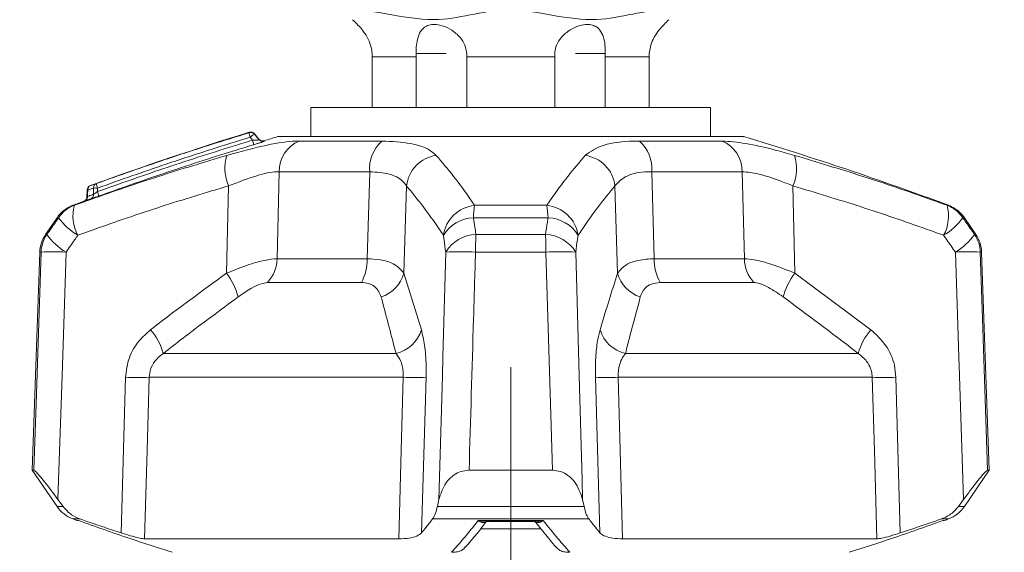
# Model space of a CAD drawing. Header units: millimetres. Extents: x 0 to 1118, y 0 to 864.
# Tile 434 of 512: x 789 to 803, y 370 to 378. Entities that reach past the tile are written whole.
import ezdxf

# ---------------------------------------------------------------- set-up
doc = ezdxf.new("R2010")
doc.units = ezdxf.units.MM
doc.styles.add('SLDTEXTSTYLE0', font='TXT', dxfattribs={"width": 0.605})
doc.dimstyles.new('SLDDIMSTYLE3', dxfattribs={"dimtxt": 3.175, "dimasz": 3.302, "dimexe": 0, "dimexo": 0.0625, "dimgap": 0.79375, "dimtad": 0, "dimtih": 1, "dimtoh": 1, "dimdec": 1, "dimlfac": 4, "dimrnd": 1e-09, "dimzin": 12, "dimdsep": 46, "dimtxsty": 'SLDTEXTSTYLE0', "dimsah": 1, "dimcen": 0.09, "dimadec": 0, "dimazin": 3, "dimtfac": 1, "dimtofl": 0, "dimtmove": 0, "dimatfit": 3, "dimfxl": 1, "dimfrac": 2, "dimtolj": 1, "dimtzin": 12, "dimarcsym": 0})
doc.dimstyles.new('SLDDIMSTYLE9', dxfattribs={"dimtxt": 3.175, "dimasz": 3.302, "dimexe": 0, "dimexo": 0.0625, "dimgap": 0.79375, "dimtad": 0, "dimlfac": 4, "dimrnd": 1e-09, "dimzin": 12, "dimdsep": 46, "dimtxsty": 'SLDTEXTSTYLE0', "dimsah": 1, "dimcen": 0.09, "dimadec": 0, "dimazin": 3, "dimtfac": 1, "dimtofl": 0, "dimtmove": 0, "dimatfit": 3, "dimfxl": 1, "dimfrac": 2, "dimtolj": 1, "dimtzin": 12, "dimarcsym": 0})

# ---------------------------------------------------------------- blocks, each defined once
blk = doc.blocks.new('_D_19')
at = {"color": 7, "linetype": 'Continuous', "lineweight": 0}
for p, q in [((716.762, 401.364), (716.762, 352.295)), ((796.035, 372.505), (796.035, 352.295)), ((716.762, 353.895), (754.097, 353.895)), ((796.035, 353.895), (757.007, 353.895))]:
    blk.add_line(p, q, dxfattribs=at)
for points in [[(716.762, 353.895), (720.064, 353.387), (720.064, 354.403)], [(796.035, 353.895), (792.733, 354.403), (792.733, 353.387)]]:
    blk.add_solid(points, dxfattribs=at)
at = {"color": 7, "linetype": 'Continuous', "lineweight": 0, "insert": (754.097, 355.552), "char_height": 3.175, "attachment_point": 1, "style": 'SLDTEXTSTYLE0'}
blk.add_mtext('A', dxfattribs=at)
blk = doc.blocks.new('_D_20')
at = {"color": 7, "linetype": 'Continuous', "lineweight": 0}
for p, q in [((766.16, 388.808), (766.16, 364.031)), ((796.035, 372.505), (796.035, 364.031)), ((766.16, 365.631), (775.64, 365.631)), ((796.035, 365.631), (786.554, 365.631))]:
    blk.add_line(p, q, dxfattribs=at)
for points in [[(766.16, 365.631), (769.462, 365.123), (769.462, 366.139)], [(796.035, 365.631), (792.733, 366.139), (792.733, 365.123)]]:
    blk.add_solid(points, dxfattribs=at)
at = {"color": 7, "linetype": 'Continuous', "lineweight": 0, "insert": (775.64, 367.288), "char_height": 3.175, "attachment_point": 1, "style": 'SLDTEXTSTYLE0'}
blk.add_mtext('119.5', dxfattribs=at)
blk = doc.blocks.new('_D_21')
at = {"color": 7, "linetype": 'Continuous', "lineweight": 0}
for p, q in [((999.66, 390.433), (999.66, 352.596)), ((796.035, 372.505), (796.035, 352.596)), ((796.035, 354.196), (892.39, 354.196)), ((999.66, 354.196), (903.304, 354.196))]:
    blk.add_line(p, q, dxfattribs=at)
for points in [[(796.035, 354.196), (799.337, 353.688), (799.337, 354.704)], [(999.66, 354.196), (996.358, 354.704), (996.358, 353.688)]]:
    blk.add_solid(points, dxfattribs=at)
at = {"color": 7, "linetype": 'Continuous', "lineweight": 0, "insert": (892.39, 355.852), "char_height": 3.175, "attachment_point": 1, "style": 'SLDTEXTSTYLE0'}
blk.add_mtext('814.5', dxfattribs=at)

msp = doc.modelspace()

# ---------------------------------------------------------------- linework, layer by layer
at = {"color": 7, "linetype": 'Continuous', "lineweight": 15}
for p, q in [((793.9554, 377.17), (793.9554, 376.4083)), ((794.6162, 377.17), (794.6153, 377.2208)), ((794.6162, 376.4083), (794.6162, 377.17)), ((795.3731, 377.2208), (795.374, 377.17)), ((795.374, 377.17), (795.374, 376.4083)), ((796.6957, 377.17), (796.6966, 377.2208)), ((796.6957, 376.4083), (796.6957, 377.17)), ((797.4543, 377.2208), (797.4535, 377.17)), ((797.4535, 377.17), (797.4535, 376.4083)), ((798.1143, 376.4083), (798.1143, 377.17)), ((793.0348, 376.4083), (793.0348, 375.9708)), ((793.0348, 376.4083), (799.0348, 376.4083)), ((799.0348, 375.9708), (799.0348, 376.4083)), ((792.2534, 375.9326), (792.1853, 376.0137)), ((792.5348, 375.9708), (799.5348, 375.9708)), ((789.6745, 375.1676), (789.6705, 375.066)), ((789.2218, 374.7521), (789.049, 374.4999)), ((803.0206, 374.4999), (802.8478, 374.7521)), ((788.9618, 374.2348), (788.8473, 370.9554)), ((803.2223, 370.9554), (803.1078, 374.2348)), ((788.8473, 370.9554), (789.2218, 370.4088)), ((788.8473, 370.9554), (788.8746, 370.9554)), ((795.409, 370.9554), (796.6606, 370.9554)), ((802.8478, 370.4088), (803.2223, 370.9554)), ((803.195, 370.9554), (803.2223, 370.9554)), ((789.2345, 370.5144), (789.3116, 370.4088)), ((794.9327, 370.4088), (794.9561, 370.5144)), ((797.1135, 370.5144), (797.137, 370.4088)), ((802.7581, 370.4088), (802.8352, 370.5144)), ((795.7074, 370.1839), (796.4067, 370.1839)), ((796.3854, 370.2003), (796.7129, 369.7994)), ((796.4883, 370.0765), (795.5757, 370.0765)), ((790.5358, 369.9238), (794.3547, 369.9238)), ((797.715, 369.9238), (801.5339, 369.9238))]:
    msp.add_line(p, q, dxfattribs=at)
at = {"color": 9, "linetype": 'Continuous', "lineweight": 0}
for p, q in [((794.6162, 377.17), (793.9554, 377.17)), ((794.6153, 377.2208), (795.0634, 377.2208)), ((796.6957, 377.17), (795.374, 377.17)), ((797.4543, 377.2208), (797.0062, 377.2208)), ((798.1143, 377.17), (797.4535, 377.17)), ((792.1569, 375.9167), (792.12, 375.9608)), ((792.1859, 376.0129), (792.1857, 376.0064)), ((792.8597, 375.9048), (794.1005, 375.9048)), ((797.9692, 375.9048), (799.21, 375.9048)), ((792.5575, 375.4441), (792.5259, 374.1355)), ((793.9164, 375.4441), (792.5575, 375.4441)), ((793.8804, 374.1355), (793.9164, 375.4441)), ((798.1533, 375.4441), (798.1892, 374.1355)), ((799.5121, 375.4441), (798.1533, 375.4441)), ((799.5437, 374.1355), (799.5121, 375.4441)), ((791.7668, 373.9181), (791.7962, 375.2306)), ((794.47, 375.2306), (794.4303, 373.9181)), ((797.6394, 373.9181), (797.5996, 375.2306)), ((800.2734, 375.2306), (800.3028, 373.9181)), ((789.6745, 375.1676), (789.6822, 375.1673)), ((789.4598, 374.9381), (789.4822, 374.9381)), ((795.493, 374.9381), (796.5766, 374.9381)), ((802.5875, 374.9381), (802.6098, 374.9381)), ((789.245, 374.7521), (789.2218, 374.7521)), ((796.5962, 374.7521), (795.4734, 374.7521)), ((802.8478, 374.7521), (802.8247, 374.7521)), ((789.049, 374.4999), (789.0686, 374.4999)), ((795.5124, 374.4999), (796.5572, 374.4999)), ((803.0011, 374.4999), (803.0206, 374.4999)), ((788.9817, 374.2348), (788.9618, 374.2348)), ((796.5637, 374.2348), (795.5059, 374.2348)), ((803.1078, 374.2348), (803.088, 374.2348)), ((792.5259, 374.1355), (793.8804, 374.1355)), ((798.1892, 374.1355), (799.5437, 374.1355)), ((794.4303, 373.9181), (794.6923, 373.0674)), ((800.3028, 373.9181), (801.4443, 373.0674)), ((793.7921, 373.7781), (792.3821, 373.7781)), ((799.6876, 373.7781), (798.2776, 373.7781)), ((790.8154, 372.71), (794.312, 372.71)), ((797.7576, 372.71), (801.2542, 372.71)), ((790.1844, 370.0133), (790.2493, 372.3526)), ((794.4213, 372.3526), (790.6043, 372.3526)), ((794.763, 372.3526), (794.6953, 370.0133)), ((797.3743, 370.0133), (797.3067, 372.3526)), ((801.4654, 372.3526), (797.6484, 372.3526)), ((801.8204, 372.3526), (801.8853, 370.0133)), ((789.2218, 370.4088), (789.3116, 370.4088)), ((794.9327, 370.4088), (797.137, 370.4088)), ((802.7581, 370.4088), (802.8478, 370.4088)), ((789.5654, 370.2228), (789.4598, 370.2228)), ((789.5226, 370.1995), (789.5409, 370.1995)), ((797.2085, 370.2228), (794.8611, 370.2228)), ((795.547, 370.1995), (796.5227, 370.1995)), ((802.6098, 370.2228), (802.5042, 370.2228)), ((802.5288, 370.1995), (802.5471, 370.1995))]:
    msp.add_line(p, q, dxfattribs=at)
at = {"color": 9, "linetype": 'Continuous', "lineweight": 0, "flags": 128}
for points in [[(792.1857, 376.0064), (792.2256, 375.9588), (792.253, 375.926)], [(789.7678, 375.1025), (789.769, 375.1559), (789.77, 375.1983)], [(789.8288, 375.1983), (789.8278, 375.1559), (789.8276, 375.1444)], [(789.6822, 375.1673), (789.6801, 375.1127), (789.6785, 375.0714)], [(788.8746, 370.9554), (788.9071, 371.9545), (788.9817, 374.2348)], [(789.3564, 374.2348), (789.2953, 372.3746), (789.2439, 370.8044), (789.2345, 370.5144)], [(794.9561, 370.5144), (795.0077, 372.3746), (795.0155, 372.6595), (795.0591, 374.2348)], [(796.6606, 370.9554), (796.6311, 371.9545), (796.5637, 374.2348)], [(797.0106, 374.2348), (797.062, 372.3746), (797.1055, 370.8044), (797.1135, 370.5144)], [(802.8352, 370.5144), (802.7744, 372.3746), (802.7651, 372.6595), (802.7133, 374.2348)], [(803.088, 374.2348), (803.1207, 373.2357), (803.195, 370.9554)], [(790.6043, 372.3526), (790.5732, 371.2517), (790.5358, 369.9238)], [(794.3547, 369.9238), (794.3911, 371.2517), (794.4213, 372.3526)], [(797.6484, 372.3526), (797.6786, 371.2517), (797.715, 369.9238)], [(801.5339, 369.9238), (801.4965, 371.2517), (801.4654, 372.3526)]]:
    msp.add_lwpolyline(points, dxfattribs=at)
at = {"color": 7, "linetype": 'Continuous', "lineweight": 15}
for centre, radius, start, end in [((793.1598, 377.17), 0.75, 40.29652, 48.21724), ((798.9098, 377.17), 0.75, 131.75901, 139.71065), ((806.9074, 328.0811), 50.1875, 107.15255, 110.02267), ((792.1285, 375.9647), 0.075, 40.00698, 107.17461), ((792.3104, 375.9742), 0.075, 220.04995, 286.85746), ((792.3104, 375.9813), 0.075, 220.80909, 286.73916), ((806.9074, 328.0811), 50, 106.70547, 106.94855), ((785.1622, 328.0811), 50, 69.57678, 73.29453), ((789.7494, 375.1647), 0.075, 110.02252, 177.77044), ((789.5956, 375.0683), 0.075, 289.8125, 358.27706), ((789.6343, 374.4695), 0.5, 110.42322, 145.58702), ((806.9074, 328.0811), 50, 110.22349, 110.42322), ((802.4353, 374.4695), 0.5, 34.41298, 69.57678), ((789.4615, 374.2173), 0.5, 145.58702, 178), ((802.6081, 374.2173), 0.5, 2, 34.41298), ((789.6343, 370.6914), 0.5, 214.41298, 249.57678), ((802.4353, 370.6914), 0.5, 290.42322, 325.58702), ((806.9074, 417.0798), 50, 249.57678, 249.65351), ((785.1622, 417.0798), 50, 290.34649, 290.42322)]:
    msp.add_arc(centre, radius, start, end, dxfattribs=at)
at = {"color": 9, "linetype": 'Continuous', "lineweight": 0}
for centre, radius, start, end in [((792.1283, 375.9582), 0.075, 40.04438, 107.08029), ((792.3056, 376.0338), 0.1994, 181.12143, 201.46039), ((792.279, 375.8019), 0.2248, 114.52563, 135.01225), ((791.9662, 375.843), 0.2045, 1.31801, 21.13531), ((793.0511, 375.4498), 0.4936, 112.82227, 180.67257), ((794.4721, 375.4892), 0.5576, 131.80449, 184.64605), ((797.5975, 375.4892), 0.5576, 355.35562, 48.19384), ((799.0185, 375.4498), 0.4937, 359.33022, 67.17494), ((792.399, 375.4916), 0.6569, 162.49002, 203.41151), ((794.9917, 375.1697), 0.5252, 98.36589, 173.33569), ((797.078, 375.1697), 0.5252, 6.66382, 81.6346), ((799.6706, 375.4916), 0.6569, 336.58971, 17.50876), ((789.7492, 375.1729), 0.0673, 112.26352, 184.77103), ((789.8375, 375.2035), 0.0678, 112.4519, 184.46087), ((789.7994, 374.0572), 1.1415, 88.52354, 91.47646), ((790.0029, 375.2783), 0.1916, 183.64217, 204.69941), ((789.6113, 375.0659), 0.0674, 292.55546, 4.68969), ((789.7001, 375.0973), 0.0679, 292.72575, 4.39704), ((789.6499, 375.0633), 0.1953, 3.8724, 24.52542), ((789.6568, 374.4711), 0.4985, 110.50271, 145.69577), ((790.063, 374.7744), 0.6034, 164.26447, 208.45216), ((795.5474, 374.4113), 0.5295, 95.88805, 171.78942), ((796.8292, 374.7031), 1.3567, 170.02662, 177.93147), ((795.2383, 374.703), 1.3588, 2.07246, 9.96491), ((796.5223, 374.4113), 0.5296, 8.21251, 84.11001), ((802.0067, 374.7745), 0.6034, 331.54757, 15.73486), ((802.4128, 374.4711), 0.4985, 34.30398, 69.49666), ((790.0267, 375.3113), 0.9611, 215.57728, 239.05515), ((795.4958, 374.1994), 0.5531, 92.3136, 148.67839), ((796.5739, 374.1994), 0.5531, 31.32361, 87.68523), ((802.0431, 375.3112), 0.961, 300.94309, 324.42448), ((789.4823, 374.2174), 0.5009, 145.66997, 178.01313), ((789.8417, 375.0503), 0.949, 215.44862, 239.24378), ((795.5326, 373.9453), 0.555, 92.08137, 148.56011), ((801.0842, 374.2302), 5.5783, 177.22931, 179.95353), ((790.9618, 374.2297), 5.602, 0.05222, 2.76495), ((796.5371, 373.9453), 0.555, 31.44196, 87.91656), ((802.2281, 375.0502), 0.9489, 300.7552, 324.55313), ((802.5874, 374.2174), 0.5009, 1.98811, 34.33025), ((789.169, 370.4866), 3.7529, 87.13826, 92.86174), ((795.2825, 368.524), 5.7151, 87.75972, 92.24028), ((796.7872, 368.5238), 5.7153, 87.75979, 92.24021), ((802.9006, 370.4865), 3.753, 87.13831, 92.86169), ((791.9879, 374.1444), 0.5381, 317.09641, 359.05264), ((793.1343, 374.1303), 0.7461, 331.83351, 0.40166), ((798.9354, 374.1303), 0.7462, 179.60011, 208.16472), ((800.0817, 374.1444), 0.5381, 180.94941, 222.90359), ((790.9398, 373.2926), 1.037, 14.98654, 37.10408), ((793.934, 374.0507), 0.5137, 287.48754, 345.04768), ((798.1357, 374.0507), 0.5137, 194.95313, 252.51166), ((801.13, 373.2925), 1.0371, 142.89733, 165.01204), ((789.9171, 372.4615), 0.9321, 15.46182, 40.54445), ((794.1938, 373.2168), 0.5204, 283.12582, 343.31665), ((797.8758, 373.2168), 0.5204, 196.68104, 256.87537), ((802.1526, 372.4615), 0.9321, 139.45555, 164.53818), ((790.4268, 378.0093), 5.6595, 268.20276, 271.79724), ((794.5921, 377.5457), 5.1959, 268.11546, 271.88454), ((797.4775, 377.5457), 5.1959, 268.11543, 271.88457), ((801.6429, 378.0093), 5.6594, 268.20276, 271.79724)]:
    msp.add_arc(centre, radius, start, end, dxfattribs=at)
at = {"color": 7, "linetype": 'Continuous', "lineweight": 15}
for points, knots in [([(793.6592, 377.9083), (793.873, 377.869), (794.3002, 377.7904), (794.9169, 377.6941), (795.4931, 377.818), (795.8541, 377.8782), (796.0348, 377.9083)], [0, 0, 0, 0, 0.2716262, 0.5426877, 0.7711111, 1, 1, 1, 1]), ([(796.0348, 377.9083), (796.2486, 377.869), (796.6758, 377.7904), (797.2926, 377.6941), (797.8687, 377.818), (798.2297, 377.8782), (798.4104, 377.9083)], [0, 0, 0, 0, 0.2716245, 0.5426876, 0.7711106, 1, 1, 1, 1]), ([(793.7325, 377.655), (793.7323, 377.6552), (793.7319, 377.6557), (793.7656, 377.6226), (793.8258, 377.5543), (793.8945, 377.4461), (793.9404, 377.3287), (793.9498, 377.2521), (793.9536, 377.2208)], [0, 0, 0, 0, 0.0967233, 0.2384081, 0.4574912, 0.6823969, 0.8700161, 1, 1, 1, 1]), ([(794.6153, 377.2208), (794.6152, 377.254), (794.6149, 377.329), (794.6334, 377.4477), (794.6761, 377.5593), (794.7488, 377.632), (794.8443, 377.6611), (794.9422, 377.6573), (795.0601, 377.6236), (795.1867, 377.5539), (795.2963, 377.4462), (795.3604, 377.3287), (795.3694, 377.2521), (795.3731, 377.2208)], [0, 0, 0, 0, 0.0688377, 0.1556091, 0.2749191, 0.395619, 0.4717762, 0.5482934, 0.6191427, 0.7287058, 0.8411756, 0.9349994, 1, 1, 1, 1]), ([(796.6966, 377.2208), (796.7006, 377.254), (796.7098, 377.329), (796.7745, 377.4477), (796.8882, 377.5593), (797.0271, 377.632), (797.153, 377.6611), (797.2468, 377.6573), (797.3304, 377.6236), (797.3954, 377.5539), (797.4367, 377.4462), (797.4549, 377.3287), (797.4545, 377.2521), (797.4543, 377.2208)], [0, 0, 0, 0, 0.0688384, 0.155611, 0.2749184, 0.3956173, 0.4717802, 0.548292, 0.6191434, 0.7287035, 0.8411754, 0.9349991, 1, 1, 1, 1]), ([(798.1161, 377.2208), (798.1202, 377.254), (798.1297, 377.329), (798.1758, 377.4476), (798.2475, 377.5599), (798.3112, 377.6301), (798.3414, 377.6591), (798.338, 377.6559), (798.3372, 377.655)], [0, 0, 0, 0, 0.1377011, 0.311272, 0.5499362, 0.7913688, 0.9437179, 1, 1, 1, 1]), ([(793.9536, 377.2208), (793.954, 377.2144), (793.9551, 377.1975), (793.9552, 377.1806), (793.9554, 377.17)], [0, 0, 0, 0, 0.3770728, 1, 1, 1, 1]), ([(798.1143, 377.17), (798.1144, 377.177), (798.1145, 377.194), (798.1155, 377.2109), (798.1161, 377.2208)], [0, 0, 0, 0, 0.4137401, 1, 1, 1, 1]), ([(789.8116, 375.2662), (790.1544, 375.3875), (790.7225, 375.5885), (791.4888, 375.8392), (791.9117, 375.9698), (792.1063, 376.0299)], [0, 0, 0, 0, 0.45095913, 0.74738138, 1, 1, 1, 1]), ([(789.7263, 375.0347), (789.7339, 375.0373), (789.7512, 375.0432), (789.7931, 375.058), (789.8275, 375.0703), (789.8447, 375.0765)], [0, 0, 0, 0, 0.282845, 0.6416253, 1, 1, 1, 1]), ([(789.6234, 374.9987), (789.6229, 374.9985), (789.6214, 374.9979), (789.6307, 375.0013), (789.6371, 375.0036)], [0, 0, 0, 0, 0.3094674, 1, 1, 1, 1]), ([(789.2345, 370.5144), (789.1651, 370.6077), (789.064, 370.7435), (788.9535, 370.8776), (788.8951, 370.9429), (788.8812, 370.9514), (788.8746, 370.9554)], [0, 0, 0, 0, 0.4557372, 0.6638221, 0.8405418, 1, 1, 1, 1]), ([(795.409, 370.9554), (795.3673, 370.9513), (795.2842, 370.9431), (795.162, 370.8764), (795.0277, 370.7406), (794.9839, 370.6021), (794.9561, 370.5144)], [0, 0, 0, 0, 0.1616586, 0.32217, 0.5706697, 1, 1, 1, 1]), ([(797.1135, 370.5144), (797.0836, 370.6077), (797.04, 370.7436), (796.9043, 370.8776), (796.7884, 370.9429), (796.7018, 370.9514), (796.6606, 370.9554)], [0, 0, 0, 0, 0.455737, 0.6638292, 0.8405501, 1, 1, 1, 1]), ([(803.195, 370.9554), (803.1883, 370.9513), (803.1749, 370.9431), (803.1149, 370.8764), (803.0033, 370.7406), (802.9004, 370.6021), (802.8352, 370.5144)], [0, 0, 0, 0, 0.1616593, 0.3221616, 0.5706707, 1, 1, 1, 1]), ([(789.3116, 370.4088), (789.3517, 370.3635), (789.4236, 370.2824), (789.522, 370.241), (789.5654, 370.2228)], [0, 0, 0, 0, 0.5588271, 1, 1, 1, 1]), ([(794.8611, 370.2228), (794.8765, 370.2479), (794.9031, 370.2915), (794.9239, 370.3739), (794.9327, 370.4088)], [0, 0, 0, 0, 0.5768536, 1, 1, 1, 1]), ([(797.137, 370.4088), (797.1489, 370.3635), (797.1701, 370.2824), (797.1968, 370.241), (797.2085, 370.2228)], [0, 0, 0, 0, 0.558816, 1, 1, 1, 1]), ([(802.5042, 370.2228), (802.5608, 370.2479), (802.6588, 370.2915), (802.7286, 370.3739), (802.7581, 370.4088)], [0, 0, 0, 0, 0.5768495, 1, 1, 1, 1]), ([(789.5409, 370.1995), (789.7991, 370.1075), (790.2663, 369.9411), (790.7381, 369.7889), (790.9492, 369.7208)], [0, 0, 0, 0, 0.5524757, 1, 1, 1, 1]), ([(789.5654, 370.2228), (789.6002, 370.2107), (789.7225, 370.1682), (789.9287, 370.0979), (790.1006, 370.0411), (790.1844, 370.0133)], [0, 0, 0, 0, 0.1688463, 0.5946992, 1, 1, 1, 1]), ([(794.6953, 370.0133), (794.7178, 370.0411), (794.7732, 370.1094), (794.8284, 370.1805), (794.8611, 370.2228)], [0, 0, 0, 0, 0.4060768, 1, 1, 1, 1]), ([(795.3562, 369.799), (795.383, 369.8294), (795.4894, 369.9502), (795.5935, 370.0859), (795.6713, 370.1875)], [0, 0, 0, 0, 0.25202, 1, 1, 1, 1]), ([(795.6515, 370.1876), (795.671, 370.1849), (795.6911, 370.1821), (795.7091, 370.1876), (795.7097, 370.1877)], [0, 0, 0, 0, 0.9693443, 1, 1, 1, 1]), ([(797.2085, 370.2228), (797.2178, 370.2107), (797.2506, 370.1682), (797.3058, 370.0979), (797.3519, 370.0411), (797.3743, 370.0133)], [0, 0, 0, 0, 0.1688379, 0.5946951, 1, 1, 1, 1]), ([(801.1204, 369.7208), (801.3317, 369.7889), (801.8034, 369.9411), (802.2707, 370.1076), (802.5288, 370.1995)], [0, 0, 0, 0, 0.4477873, 1, 1, 1, 1]), ([(801.8853, 370.0133), (801.9693, 370.0411), (802.1761, 370.1094), (802.3819, 370.1805), (802.5042, 370.2228)], [0, 0, 0, 0, 0.40607777, 1, 1, 1, 1]), ([(790.5358, 369.9238), (790.5151, 369.9258), (790.4736, 369.9297), (790.356, 369.9597), (790.2527, 369.9911), (790.1931, 370.0105), (790.1844, 370.0133)], [0, 0, 0, 0, 0.3122217, 0.6241275, 0.9448967, 1, 1, 1, 1]), ([(794.6953, 370.0133), (794.6755, 369.9967), (794.6358, 369.9633), (794.5134, 369.9304), (794.407, 369.926), (794.3547, 369.9238)], [0, 0, 0, 0, 0.3366549, 0.6738483, 1, 1, 1, 1]), ([(797.715, 369.9238), (797.6646, 369.9258), (797.5639, 369.9297), (797.4482, 369.9597), (797.3939, 369.9911), (797.3769, 370.0105), (797.3743, 370.0133)], [0, 0, 0, 0, 0.3122239, 0.6241352, 0.9448935, 1, 1, 1, 1]), ([(801.8853, 370.0133), (801.8328, 369.9967), (801.7278, 369.9633), (801.6004, 369.9304), (801.5558, 369.926), (801.5339, 369.9238)], [0, 0, 0, 0, 0.3366533, 0.6738566, 1, 1, 1, 1]), ([(795.1823, 369.7208), (795.1733, 369.7208), (795.1616, 369.7208), (795.1499, 369.7208), (795.1472, 369.7208)], [0, 0, 0, 0, 0.7660234, 1, 1, 1, 1]), ([(795.3525, 369.8021), (795.3453, 369.7925), (795.3218, 369.7617), (795.262, 369.7296), (795.2088, 369.7237), (795.1823, 369.7208)], [0, 0, 0, 0, 0.1828006, 0.5913642, 1, 1, 1, 1]), ([(796.7167, 369.8025), (796.7241, 369.7928), (796.7477, 369.7618), (796.8077, 369.7296), (796.8608, 369.7237), (796.8874, 369.7208)], [0, 0, 0, 0, 0.18547271, 0.59270032, 1, 1, 1, 1]), ([(796.9225, 369.7208), (796.9134, 369.7208), (796.9015, 369.7208), (796.8901, 369.7208), (796.8874, 369.7208)], [0, 0, 0, 0, 0.7662823, 1, 1, 1, 1])]:
    msp.add_open_spline(points, degree=3, knots=knots, dxfattribs=at)
at = {"color": 9, "linetype": 'Continuous', "lineweight": 0}
for points, knots in [([(792.12, 375.9608), (791.9258, 375.9008), (791.5035, 375.7704), (790.7383, 375.5201), (790.1711, 375.3194), (789.8288, 375.1983)], [0, 0, 0, 0, 0.2526071, 0.5490281, 1, 1, 1, 1]), ([(792.1063, 376.0299), (792.1063, 376.0299), (792.1063, 376.0344), (792.1063, 376.0354), (792.1064, 376.0364)], [0, 0, 0, 0, 0.00221664, 1, 1, 1, 1]), ([(792.253, 375.926), (792.2529, 375.9251), (792.2529, 375.9241), (792.2485, 375.9222), (792.2438, 375.9211), (792.2333, 375.9195), (792.2185, 375.918), (792.1917, 375.9167), (792.1703, 375.9166), (792.1584, 375.9167), (792.1569, 375.9167)], [0, 0, 0, 0, 0.14400371, 0.17335154, 0.33395055, 0.34707971, 0.5296558, 0.7340607, 0.96723588, 1, 1, 1, 1]), ([(792.253, 375.926), (792.253, 375.9265), (792.2529, 375.9299), (792.2529, 375.9337), (792.2529, 375.9322), (792.2529, 375.9319)], [0, 0, 0, 0, 0.1234846, 0.7648934, 1, 1, 1, 1]), ([(789.8276, 375.1444), (790.1544, 375.26), (790.8294, 375.4987), (791.6082, 375.7497), (792.0592, 375.887), (792.1569, 375.9167)], [0, 0, 0, 0, 0.4236836, 0.8751819, 1, 1, 1, 1]), ([(792.1706, 375.8477), (792.0731, 375.818), (791.6227, 375.6809), (790.8451, 375.4303), (790.1711, 375.1919), (789.8447, 375.0765)], [0, 0, 0, 0, 0.1248081, 0.5763006, 1, 1, 1, 1]), ([(791.7726, 375.6892), (791.982, 375.7464), (792.379, 375.8547), (792.7117, 375.9025), (792.8405, 375.9045), (792.8597, 375.9048)], [0, 0, 0, 0, 0.4871122, 0.9237814, 1, 1, 1, 1]), ([(792.1706, 375.8477), (792.1729, 375.8484), (792.192, 375.8542), (792.2272, 375.8651), (792.2711, 375.8793), (792.305, 375.8909), (792.3278, 375.8995), (792.3307, 375.9014), (792.3322, 375.9024)], [0, 0, 0, 0, 0.0293626, 0.2426592, 0.4397367, 0.6270205, 0.8136623, 1, 1, 1, 1]), ([(792.3322, 375.9083), (792.3322, 375.9087), (792.3323, 375.9102), (792.3322, 375.9064), (792.3322, 375.903), (792.3322, 375.9024)], [0, 0, 0, 0, 0.23604124, 0.87666192, 1, 1, 1, 1]), ([(794.1005, 375.9048), (794.2511, 375.8972), (794.5504, 375.882), (794.8045, 375.7887), (794.8864, 375.7152), (794.9153, 375.6892)], [0, 0, 0, 0, 0.395964, 0.7869016, 1, 1, 1, 1]), ([(797.1544, 375.6892), (797.2335, 375.7464), (797.3836, 375.8547), (797.7363, 375.9025), (797.9391, 375.9045), (797.9692, 375.9048)], [0, 0, 0, 0, 0.4871115, 0.9237799, 1, 1, 1, 1]), ([(799.21, 375.9048), (799.3211, 375.8972), (799.5419, 375.882), (799.9434, 375.7887), (800.2048, 375.7152), (800.2971, 375.6892)], [0, 0, 0, 0, 0.3959605, 0.7869, 1, 1, 1, 1]), ([(789.4822, 374.9381), (789.5649, 374.9679), (789.9844, 375.1194), (790.7451, 375.3804), (791.4299, 375.5862), (791.7726, 375.6892)], [0, 0, 0, 0, 0.1092205, 0.5542067, 1, 1, 1, 1]), ([(794.9153, 375.6892), (795.0029, 375.5862), (795.178, 375.3804), (795.3686, 375.1194), (795.4725, 374.9679), (795.493, 374.9381)], [0, 0, 0, 0, 0.4457937, 0.8907796, 1, 1, 1, 1]), ([(796.5766, 374.9381), (796.5971, 374.9679), (796.7011, 375.1194), (796.8916, 375.3804), (797.0668, 375.5862), (797.1544, 375.6892)], [0, 0, 0, 0, 0.1092198, 0.554206, 1, 1, 1, 1]), ([(800.2971, 375.6892), (800.6398, 375.5862), (801.3245, 375.3804), (802.0853, 375.1194), (802.5048, 374.9679), (802.5875, 374.9381)], [0, 0, 0, 0, 0.4457919, 0.8907795, 1, 1, 1, 1]), ([(792.5575, 375.4441), (792.5444, 375.4439), (792.4552, 375.4428), (792.2165, 375.3939), (791.9429, 375.2876), (791.7962, 375.2306)], [0, 0, 0, 0, 0.0743207, 0.5037402, 1, 1, 1, 1]), ([(794.47, 375.2306), (794.4509, 375.2565), (794.3973, 375.3289), (794.2282, 375.4225), (794.0198, 375.4369), (793.9164, 375.4441)], [0, 0, 0, 0, 0.21947497, 0.61243719, 1, 1, 1, 1]), ([(798.1533, 375.4441), (798.1326, 375.4439), (797.9925, 375.4428), (797.7486, 375.3939), (797.6516, 375.2876), (797.5996, 375.2306)], [0, 0, 0, 0, 0.0743266, 0.5037433, 1, 1, 1, 1]), ([(800.2734, 375.2306), (800.2085, 375.2565), (800.0274, 375.3289), (799.7451, 375.4225), (799.5894, 375.4369), (799.5121, 375.4441)], [0, 0, 0, 0, 0.2194786, 0.6124415, 1, 1, 1, 1]), ([(791.7962, 375.2306), (791.4576, 375.1286), (790.7806, 374.9246), (790.0289, 374.6664), (789.6142, 374.5165), (789.5325, 374.487)], [0, 0, 0, 0, 0.4454176, 0.8906588, 1, 1, 1, 1]), ([(789.77, 375.1983), (789.7574, 375.1939), (789.7343, 375.186), (789.7051, 375.1756), (789.6884, 375.1695), (789.6822, 375.1673)], [0, 0, 0, 0, 0.4305418, 0.7867495, 1, 1, 1, 1]), ([(789.7238, 375.2351), (789.73, 375.2374), (789.7467, 375.2434), (789.776, 375.2539), (789.799, 375.2618), (789.8116, 375.2662)], [0, 0, 0, 0, 0.2132338, 0.5694296, 1, 1, 1, 1]), ([(795.0233, 374.487), (795.0034, 374.5165), (794.9029, 374.6664), (794.7195, 374.9246), (794.5532, 375.1286), (794.47, 375.2306)], [0, 0, 0, 0, 0.1093412, 0.5545852, 1, 1, 1, 1]), ([(797.5996, 375.2306), (797.5164, 375.1286), (797.3502, 374.9246), (797.1667, 374.6664), (797.0662, 374.5165), (797.0464, 374.487)], [0, 0, 0, 0, 0.4454151, 0.8906587, 1, 1, 1, 1]), ([(802.5372, 374.487), (802.4554, 374.5165), (802.0407, 374.6664), (801.289, 374.9246), (800.612, 375.1286), (800.2734, 375.2306)], [0, 0, 0, 0, 0.10933995, 0.5545832, 1, 1, 1, 1]), ([(789.7263, 375.0347), (789.7209, 375.0329), (789.7051, 375.0275), (789.6754, 375.0173), (789.6511, 375.0086), (789.6371, 375.0036)], [0, 0, 0, 0, 0.1811791, 0.5311477, 1, 1, 1, 1]), ([(789.6785, 375.0714), (789.6753, 375.069), (789.6707, 375.0655), (789.6711, 375.0658), (789.6712, 375.0659)], [0, 0, 0, 0, 0.6950527, 1, 1, 1, 1]), ([(789.6785, 375.0714), (789.6889, 375.0751), (789.7028, 375.0801), (789.7272, 375.0887), (789.7465, 375.0954), (789.7624, 375.1007), (789.7678, 375.1025)], [0, 0, 0, 0, 0.3499825, 0.4688349, 0.8188235, 1, 1, 1, 1]), ([(789.8276, 375.1444), (789.8189, 375.1381), (789.8021, 375.1259), (789.7808, 375.111), (789.7717, 375.1051), (789.7678, 375.1025)], [0, 0, 0, 0, 0.3744933, 0.7324421, 1, 1, 1, 1]), ([(789.0686, 374.4999), (789.1114, 374.5612), (789.1702, 374.6453), (789.229, 374.7293), (789.245, 374.7521)], [0, 0, 0, 0, 0.7289484, 1, 1, 1, 1]), ([(795.4734, 374.7521), (795.477, 374.7293), (795.49, 374.6453), (795.503, 374.5612), (795.5124, 374.4999)], [0, 0, 0, 0, 0.2710516, 1, 1, 1, 1]), ([(796.5572, 374.4999), (796.5667, 374.5612), (796.5797, 374.6453), (796.5927, 374.7293), (796.5962, 374.7521)], [0, 0, 0, 0, 0.7289476, 1, 1, 1, 1]), ([(802.8247, 374.7521), (802.8406, 374.7293), (802.8994, 374.6453), (802.9582, 374.5612), (803.0011, 374.4999)], [0, 0, 0, 0, 0.2710516, 1, 1, 1, 1]), ([(789.5325, 374.487), (789.5166, 374.4642), (789.4578, 374.3801), (789.3992, 374.2961), (789.3564, 374.2348)], [0, 0, 0, 0, 0.2710053, 1, 1, 1, 1]), ([(795.0591, 374.2348), (795.0504, 374.2961), (795.0385, 374.3801), (795.0265, 374.4642), (795.0233, 374.487)], [0, 0, 0, 0, 0.7289947, 1, 1, 1, 1]), ([(797.0464, 374.487), (797.0432, 374.4642), (797.0312, 374.3801), (797.0193, 374.2961), (797.0106, 374.2348)], [0, 0, 0, 0, 0.2710081, 1, 1, 1, 1]), ([(802.7133, 374.2348), (802.6705, 374.2961), (802.6118, 374.3801), (802.5531, 374.4642), (802.5372, 374.487)], [0, 0, 0, 0, 0.7289897, 1, 1, 1, 1]), ([(795.5059, 374.2348), (795.4961, 373.9018), (795.4638, 372.8087), (795.4315, 371.7155), (795.409, 370.9554)], [0, 0, 0, 0, 0.3046451, 1, 1, 1, 1]), ([(791.7668, 373.9181), (791.8832, 373.9647), (792.0867, 374.046), (792.349, 374.1201), (792.4662, 374.1303), (792.5259, 374.1355)], [0, 0, 0, 0, 0.3953848, 0.6917562, 1, 1, 1, 1]), ([(793.8804, 374.1355), (793.9472, 374.132), (794.0989, 374.1241), (794.3103, 374.0575), (794.3861, 373.9695), (794.4303, 373.9181)], [0, 0, 0, 0, 0.2471611, 0.5613263, 1, 1, 1, 1]), ([(797.6394, 373.9181), (797.6781, 373.9647), (797.7458, 374.046), (797.9444, 374.1201), (798.1066, 374.1303), (798.1892, 374.1355)], [0, 0, 0, 0, 0.3953911, 0.6917564, 1, 1, 1, 1]), ([(799.5437, 374.1355), (799.5906, 374.132), (799.697, 374.1241), (799.9522, 374.0575), (800.1737, 373.9695), (800.3028, 373.9181)], [0, 0, 0, 0, 0.2471668, 0.5613269, 1, 1, 1, 1]), ([(790.6254, 373.0674), (790.6403, 373.079), (791.0156, 373.3697), (791.3988, 373.6495), (791.7668, 373.9181)], [0, 0, 0, 0, 0.03965948, 1, 1, 1, 1]), ([(797.3773, 373.0674), (797.3807, 373.079), (797.4665, 373.3697), (797.5547, 373.6495), (797.6394, 373.9181)], [0, 0, 0, 0, 0.0396586, 1, 1, 1, 1]), ([(792.3821, 373.7781), (792.348, 373.7732), (792.2793, 373.7632), (792.1229, 373.6855), (792.0089, 373.6071), (791.9415, 373.5607)], [0, 0, 0, 0, 0.2875025, 0.5791297, 1, 1, 1, 1]), ([(794.0883, 373.5607), (794.0672, 373.6119), (794.0321, 373.6966), (793.9162, 373.7676), (793.8294, 373.7749), (793.7921, 373.7781)], [0, 0, 0, 0, 0.4646383, 0.7701497, 1, 1, 1, 1]), ([(798.2776, 373.7781), (798.2314, 373.7732), (798.1383, 373.7632), (798.0316, 373.6855), (798, 373.6071), (797.9813, 373.5607)], [0, 0, 0, 0, 0.2875025, 0.5791297, 1, 1, 1, 1]), ([(800.1281, 373.5607), (800.0536, 373.6119), (799.9299, 373.6966), (799.776, 373.7676), (799.7141, 373.7749), (799.6876, 373.7781)], [0, 0, 0, 0, 0.4646369, 0.7701524, 1, 1, 1, 1]), ([(791.9415, 373.5607), (791.6765, 373.3652), (791.313, 373.097), (790.9414, 372.8085), (790.8302, 372.7216), (790.8154, 372.71)], [0, 0, 0, 0, 0.6998967, 0.9602072, 1, 1, 1, 1]), ([(794.312, 372.71), (794.3091, 372.7216), (794.2343, 373.0113), (794.1598, 373.2916), (794.0883, 373.5607)], [0, 0, 0, 0, 0.0397939, 1, 1, 1, 1]), ([(797.9813, 373.5607), (797.9292, 373.3652), (797.8577, 373.097), (797.783, 372.8085), (797.7606, 372.7216), (797.7576, 372.71)], [0, 0, 0, 0, 0.6998959, 0.9602072, 1, 1, 1, 1]), ([(801.2542, 372.71), (801.2395, 372.7216), (800.8689, 373.0113), (800.491, 373.2916), (800.1281, 373.5607)], [0, 0, 0, 0, 0.0397938, 1, 1, 1, 1]), ([(790.6254, 373.0674), (790.5658, 373.0145), (790.4332, 372.8966), (790.2877, 372.6497), (790.2621, 372.4517), (790.2493, 372.3526)], [0, 0, 0, 0, 0.2894248, 0.6444438, 1, 1, 1, 1]), ([(794.763, 372.3526), (794.7638, 372.4131), (794.7659, 372.5824), (794.7454, 372.8467), (794.71, 372.9939), (794.6923, 373.0674)], [0, 0, 0, 0, 0.21754692, 0.60952143, 1, 1, 1, 1]), ([(797.3773, 373.0674), (797.3639, 373.0145), (797.3342, 372.8966), (797.3058, 372.6497), (797.3064, 372.4517), (797.3067, 372.3526)], [0, 0, 0, 0, 0.2894248, 0.6444437, 1, 1, 1, 1]), ([(801.8204, 372.3526), (801.8148, 372.4131), (801.7994, 372.5824), (801.6823, 372.8467), (801.5235, 372.9939), (801.4443, 373.0674)], [0, 0, 0, 0, 0.2175478, 0.609521, 1, 1, 1, 1]), ([(790.8154, 372.71), (790.7817, 372.6842), (790.7097, 372.6291), (790.6515, 372.5394), (790.6145, 372.4448), (790.6089, 372.3945), (790.6043, 372.3526)], [0, 0, 0, 0, 0.3120068, 0.6652721, 0.7209725, 1, 1, 1, 1]), ([(794.312, 372.71), (794.3379, 372.6745), (794.3811, 372.6151), (794.4099, 372.5115), (794.4217, 372.429), (794.4214, 372.383), (794.4213, 372.3526)], [0, 0, 0, 0, 0.4151073, 0.6937528, 0.7969196, 1, 1, 1, 1]), ([(797.7576, 372.71), (797.7381, 372.6842), (797.6963, 372.6291), (797.6661, 372.5394), (797.6491, 372.4448), (797.6487, 372.3945), (797.6484, 372.3526)], [0, 0, 0, 0, 0.31199195, 0.6652696, 0.72096743, 1, 1, 1, 1]), ([(801.2542, 372.71), (801.299, 372.6745), (801.3739, 372.6151), (801.4313, 372.5115), (801.4586, 372.429), (801.4627, 372.383), (801.4654, 372.3526)], [0, 0, 0, 0, 0.4151082, 0.6937498, 0.7969192, 1, 1, 1, 1]), ([(795.1472, 369.7208), (795.2071, 369.7889), (795.3411, 369.9411), (795.4737, 370.1076), (795.547, 370.1995)], [0, 0, 0, 0, 0.4477892, 1, 1, 1, 1]), ([(795.547, 370.1995), (795.5475, 370.1993), (795.5662, 370.1943), (795.6016, 370.1856), (795.6354, 370.1869), (795.6515, 370.1876)], [0, 0, 0, 0, 0.016223, 0.5293867, 1, 1, 1, 1]), ([(795.6746, 370.1875), (795.6727, 370.185), (795.6599, 370.1686), (795.6261, 370.1641), (795.585, 370.1735), (795.5568, 370.1918), (795.5473, 370.1992), (795.547, 370.1995)], [0, 0, 0, 0, 0.0574533, 0.3832817, 0.7882732, 0.9935058, 1, 1, 1, 1]), ([(796.5227, 370.1995), (796.5224, 370.1992), (796.5128, 370.1918), (796.4847, 370.1737), (796.4434, 370.1633), (796.4056, 370.1712), (796.3894, 370.1934), (796.3839, 370.2009)], [0, 0, 0, 0, 0.0058538, 0.1908471, 0.5558915, 0.8495957, 1, 1, 1, 1]), ([(796.4068, 370.1875), (796.4267, 370.1866), (796.4641, 370.185), (796.5035, 370.1943), (796.5221, 370.1993), (796.5227, 370.1995)], [0, 0, 0, 0, 0.5231208, 0.9854282, 1, 1, 1, 1]), ([(796.5227, 370.1995), (796.5959, 370.1076), (796.7286, 369.9411), (796.8625, 369.7889), (796.9225, 369.7208)], [0, 0, 0, 0, 0.5522108, 1, 1, 1, 1])]:
    msp.add_open_spline(points, degree=3, knots=knots, dxfattribs=at)

# ---------------------------------------------------------------- dimensions: what is measured, and where the dimension line sits
at = {"color": 7, "linetype": 'Continuous', "lineweight": 0}
dim = msp.add_linear_dim(base=(716.7622, 353.8952), p1=(796.0348, 374.1052), p2=(716.7622, 402.9636), text='A', dimstyle='SLDDIMSTYLE9', dxfattribs=at)
dim.commit()
dim.dimension.update_dxf_attribs({"geometry": '_D_19', "text_midpoint": (755.5521, 353.8952), "dimtype": 160})
for base, p2, picture, middle in [((999.6598, 354.1955), (999.6598, 392.0333), '_D_21', (897.8473, 354.1955)), ((766.1598, 365.6312), (766.1598, 390.4082), '_D_20', (781.0973, 365.6312))]:
    dim = msp.add_linear_dim(base=base, p1=(796.0348, 374.1052), p2=p2, dimstyle='SLDDIMSTYLE3', dxfattribs=at)
    dim.commit()
    dim.dimension.update_dxf_attribs({"geometry": picture, "text_midpoint": middle, "dimtype": 160})

doc.saveas('drawing.dxf')
